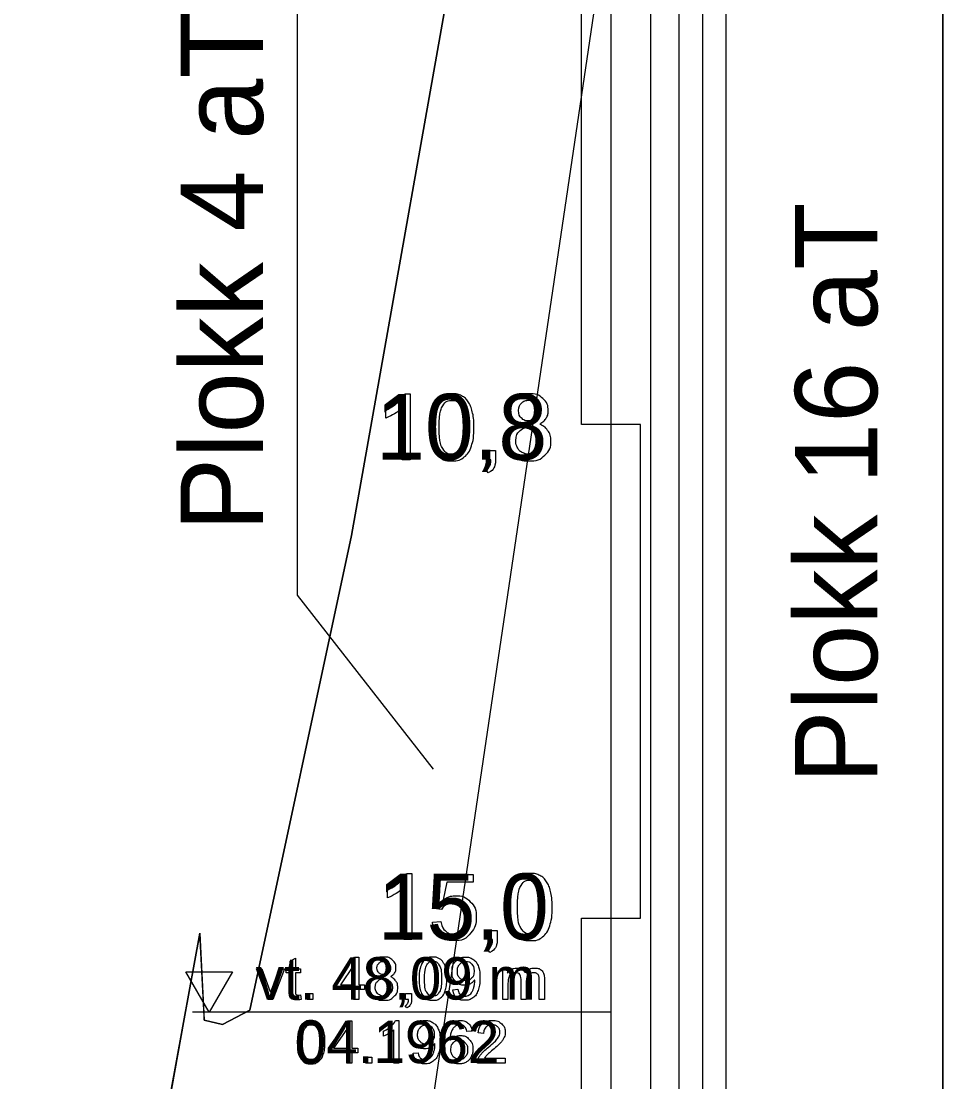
# Model space of a CAD drawing. Extents: x 700746 to 706058, y 6570320 to 6580460.
# Drawn here: x 705219.3 to 705297.7, y 6575937 to 6576027.2 of the extents above; entities that cross this region are included whole.
import ezdxf

# ---------------------------------------------------------------- set-up
doc = ezdxf.new("R2010")
doc.units = 0
for name, color, linetype in [('Default', 7, 'Continuous'), ('GEOLPUNKT', 7, 'Continuous'), ('illumineerimisjooned', 7, 'Continuous'), ('PIIR', 7, 'Continuous'), ('Plokid', 7, 'Continuous'), ('Täide', 7, 'Continuous'), ('vahekiht', 7, 'Continuous'), ('Veetase', 7, 'Continuous')]:
    doc.layers.add(name, color=color, linetype=linetype)

msp = doc.modelspace()

# ---------------------------------------------------------------- linework, layer by layer
at = {"layer": 'Default'}
msp.add_lwpolyline([(705231.523, 6575933.451), (705234.466, 6575949.595), (705234.841, 6575942.184), (705236.41, 6575941.83), (705238.709, 6575943.052), (705247.36, 6575983.418), (705266.8, 6576092.963)], dxfattribs=at)
at = {"layer": 'GEOLPUNKT'}
for points in [[(705269.443, 6576097.266), (705269.443, 6575740.871)], [(705251.916, 6575995.48), (705252.359, 6575995.48), (705252.359, 6575989.859)], [(705250.297, 6575993.41), (705250.297, 6575994.075)], [(705252.359, 6575989.859), (705251.671, 6575989.859), (705251.671, 6575994.239)], [(705258.842, 6575989.859), (705258.842, 6575990.64), (705259.623, 6575990.64), (705259.623, 6575989.859)], [(705259.231, 6575989.859), (705258.842, 6575989.859)], [(705258.987, 6575988.749), (705258.795, 6575989.043)], [(705252.054, 6575954.676), (705252.497, 6575954.676), (705252.497, 6575949.054)], [(705255.028, 6575951.62), (705254.384, 6575951.705), (705254.926, 6575954.582), (705257.709, 6575954.582), (705257.709, 6575953.924), (705255.475, 6575953.924), (705255.174, 6575952.421)], [(705252.497, 6575949.054), (705251.81, 6575949.054), (705251.81, 6575953.434)], [(705250.436, 6575952.606), (705250.436, 6575953.27)], [(705254.26, 6575950.523), (705254.981, 6575950.582)], [(705258.981, 6575949.054), (705258.981, 6575949.835), (705259.762, 6575949.835), (705259.762, 6575949.054)], [(705259.369, 6575949.054), (705258.981, 6575949.054)], [(705259.126, 6575947.945), (705258.934, 6575948.239)]]:
    msp.add_lwpolyline(points, dxfattribs=at)
for points in [[(705266.943, 6576042.871), (705269.443, 6576042.871), (705269.443, 6575992.871), (705266.943, 6575992.871)], [(705271.943, 6575992.871), (705269.443, 6575992.871), (705269.443, 6575950.871), (705271.943, 6575950.871)], [(705266.943, 6575950.871), (705269.443, 6575950.871), (705269.443, 6575880.871), (705266.943, 6575880.871)]]:
    msp.add_lwpolyline(points, close=True, dxfattribs=at)
for points in [[(705250.297, 6575994.075), (705250.873, 6575994.346), (705251.305, 6575994.732), (705251.736, 6575995.117), (705251.916, 6575995.48)], [(705254.121, 6575992.62), (705254.121, 6575993.613), (705254.326, 6575994.219), (705254.53, 6575994.826), (705254.933, 6575995.153), (705255.335, 6575995.48), (705255.946, 6575995.48), (705256.397, 6575995.48), (705256.737, 6575995.299), (705257.078, 6575995.117), (705257.298, 6575994.776), (705257.519, 6575994.434), (705257.645, 6575993.943), (705257.771, 6575993.453), (705257.771, 6575992.62), (705257.771, 6575991.636), (705257.568, 6575991.029), (705257.366, 6575990.423), (705256.963, 6575990.094), (705256.561, 6575989.765), (705255.946, 6575989.765), (705255.137, 6575989.765), (705254.675, 6575990.343), (705254.121, 6575991.044), (705254.121, 6575992.62)], [(705254.83, 6575992.62), (705254.83, 6575991.239), (705255.152, 6575990.784), (705255.474, 6575990.328), (705255.946, 6575990.328), (705256.418, 6575990.328), (705256.74, 6575990.786), (705257.062, 6575991.243), (705257.062, 6575992.62), (705257.062, 6575994.003), (705256.741, 6575994.458), (705256.42, 6575994.912), (705255.938, 6575994.912), (705255.466, 6575994.912), (705255.183, 6575994.511), (705254.83, 6575993.999), (705254.83, 6575992.62)], [(705261.706, 6575992.898), (705261.276, 6575993.054), (705261.068, 6575993.344), (705260.861, 6575993.634), (705260.861, 6575994.038), (705260.861, 6575994.649), (705261.3, 6575995.064), (705261.738, 6575995.48), (705262.467, 6575995.48), (705263.199, 6575995.48), (705263.646, 6575995.055), (705264.092, 6575994.63), (705264.092, 6575994.019), (705264.092, 6575993.63), (705263.887, 6575993.342), (705263.683, 6575993.054), (705263.266, 6575992.898), (705263.783, 6575992.73), (705264.053, 6575992.355), (705264.323, 6575991.981), (705264.323, 6575991.461), (705264.323, 6575990.743), (705263.815, 6575990.254), (705263.307, 6575989.765), (705262.479, 6575989.765), (705261.65, 6575989.765), (705261.143, 6575990.256), (705260.635, 6575990.747), (705260.635, 6575991.48), (705260.635, 6575992.027), (705260.913, 6575992.396), (705261.192, 6575992.764), (705261.706, 6575992.898)], [(705261.57, 6575994.062), (705261.57, 6575993.666), (705261.823, 6575993.414), (705262.076, 6575993.162), (705262.484, 6575993.162), (705262.881, 6575993.162), (705263.132, 6575993.412), (705263.384, 6575993.662), (705263.384, 6575994.024), (705263.384, 6575994.402), (705263.125, 6575994.659), (705262.866, 6575994.917), (705262.477, 6575994.917), (705262.084, 6575994.917), (705261.827, 6575994.665), (705261.57, 6575994.413), (705261.57, 6575994.062)], [(705251.671, 6575994.239), (705251.423, 6575994.002), (705251.02, 6575993.765), (705250.618, 6575993.529), (705250.297, 6575993.41)], [(705261.343, 6575991.475), (705261.343, 6575991.181), (705261.481, 6575990.905), (705261.619, 6575990.63), (705261.894, 6575990.479), (705262.169, 6575990.328), (705262.484, 6575990.328), (705262.977, 6575990.328), (705263.296, 6575990.646), (705263.614, 6575990.963), (705263.614, 6575991.452), (705263.614, 6575991.949), (705263.286, 6575992.274), (705262.958, 6575992.599), (705262.462, 6575992.599), (705261.976, 6575992.599), (705261.66, 6575992.278), (705261.343, 6575991.957), (705261.343, 6575991.475)], [(705258.795, 6575989.043), (705259.013, 6575989.139), (705259.116, 6575989.325), (705259.219, 6575989.51), (705259.231, 6575989.859)], [(705259.623, 6575989.859), (705259.623, 6575989.426), (705259.471, 6575989.16), (705259.319, 6575988.894), (705258.987, 6575988.749)], [(705250.436, 6575953.27), (705251.012, 6575953.541), (705251.443, 6575953.927), (705251.875, 6575954.313), (705252.054, 6575954.676)], [(705260.782, 6575951.816), (705260.782, 6575952.809), (705260.986, 6575953.415), (705261.19, 6575954.021), (705261.593, 6575954.348), (705261.996, 6575954.676), (705262.607, 6575954.676), (705263.057, 6575954.676), (705263.398, 6575954.494), (705263.739, 6575954.313), (705263.959, 6575953.971), (705264.179, 6575953.63), (705264.305, 6575953.139), (705264.431, 6575952.648), (705264.431, 6575951.816), (705264.431, 6575950.831), (705264.229, 6575950.225), (705264.027, 6575949.619), (705263.624, 6575949.29), (705263.221, 6575948.96), (705262.607, 6575948.96), (705261.797, 6575948.96), (705261.335, 6575949.539), (705260.782, 6575950.239), (705260.782, 6575951.816)], [(705251.81, 6575953.434), (705251.562, 6575953.198), (705251.159, 6575952.961), (705250.756, 6575952.724), (705250.436, 6575952.606)], [(705261.49, 6575951.816), (705261.49, 6575950.435), (705261.812, 6575949.979), (705262.134, 6575949.524), (705262.607, 6575949.524), (705263.079, 6575949.524), (705263.401, 6575949.981), (705263.723, 6575950.438), (705263.723, 6575951.816), (705263.723, 6575953.199), (705263.401, 6575953.653), (705263.08, 6575954.108), (705262.599, 6575954.108), (705262.127, 6575954.108), (705261.844, 6575953.707), (705261.49, 6575953.195), (705261.49, 6575951.816)], [(705255.174, 6575952.421), (705255.678, 6575952.772), (705256.232, 6575952.772), (705256.965, 6575952.772), (705257.469, 6575952.264), (705257.973, 6575951.755), (705257.973, 6575950.956), (705257.973, 6575950.195), (705257.53, 6575949.641), (705256.991, 6575948.96), (705256.059, 6575948.96), (705255.295, 6575948.96), (705254.812, 6575949.388), (705254.329, 6575949.816), (705254.26, 6575950.523)], [(705254.981, 6575950.582), (705255.061, 6575950.055), (705255.353, 6575949.789), (705255.644, 6575949.524), (705256.059, 6575949.524), (705256.559, 6575949.524), (705256.901, 6575949.899), (705257.243, 6575950.274), (705257.243, 6575950.895), (705257.243, 6575951.484), (705256.915, 6575951.825), (705256.586, 6575952.166), (705256.048, 6575952.166), (705255.714, 6575952.166), (705255.447, 6575952.014), (705255.181, 6575951.862), (705255.028, 6575951.62)], [(705258.934, 6575948.239), (705259.152, 6575948.335), (705259.255, 6575948.52), (705259.358, 6575948.706), (705259.369, 6575949.054)], [(705259.762, 6575949.054), (705259.762, 6575948.622), (705259.609, 6575948.356), (705259.457, 6575948.09), (705259.126, 6575947.945)]]:
    msp.add_open_spline(points, degree=3, dxfattribs=at)
at = {"layer": 'illumineerimisjooned'}
msp.add_line((705275.244, 6575749.871), (705275.244, 6576091.056), dxfattribs=at)
at = {"layer": 'PIIR'}
msp.add_line((705277.244, 6575747.871), (705277.244, 6576094.383), dxfattribs=at)
at = {"layer": 'Plokid'}
for p, q in [((705297.668, 6576123.871), (705297.668, 6575707.207)), ((705272.844, 6575751.871), (705272.844, 6576091.735)), ((705279.244, 6575723.865), (705279.244, 6576087.754))]:
    msp.add_line(p, q, dxfattribs=at)
for points in [[(705219.718, 6575900.859), (705220.481, 6575907.702), (705222.434, 6575933.474), (705223.222, 6575933.567), (705231.463, 6575933.294), (705231.523, 6575933.451), (705234.466, 6575949.595), (705234.841, 6575942.184), (705236.41, 6575941.83), (705238.709, 6575943.052), (705247.36, 6575983.418), (705266.8, 6576092.963), (705269.443, 6576097.27), (705269.443, 6576097.27), (705271.717, 6576093.493), (705272.844, 6576091.735)], [(705242.736, 6576038.449), (705242.736, 6575978.354), (705254.319, 6575963.533)]]:
    msp.add_lwpolyline(points, dxfattribs=at)
at = {"layer": 'Täide'}
for p, q in [((705297.668, 6575723.871), (705297.668, 6576082.979)), ((705233.136, 6575942.302), (705231.523, 6575933.451)), ((705234.841, 6575942.184), (705234.825, 6575942.499))]:
    msp.add_line(p, q, dxfattribs=at)
for points in [[(705269.539, 6576097.111), (705269.443, 6576097.266), (705266.8, 6576092.963), (705266.488, 6576091.203), (705247.36, 6575983.418), (705247.36, 6575983.417), (705247.359, 6575983.412)], [(705247.359, 6575983.412), (705238.709, 6575943.052), (705236.41, 6575941.83), (705234.841, 6575942.184)], [(705234.825, 6575942.499), (705234.466, 6575949.595), (705233.136, 6575942.302)]]:
    msp.add_lwpolyline(points, dxfattribs=at)
at = {"layer": 'vahekiht'}
msp.add_lwpolyline([(705277.244, 6576090.637), (705248.21, 6575894.488), (705210.942, 6575744.269)], dxfattribs=at)
at = {"layer": 'Veetase'}
msp.add_line((705269.443, 6575942.871), (705233.846, 6575942.871), dxfattribs=at)
msp.add_line((705269.443, 6575942.871), (705233.846, 6575942.871), dxfattribs=at)
for points in [[(705242.152, 6575944.71), (705242.152, 6575946.213), (705241.825, 6575946.213), (705241.825, 6575946.556), (705242.152, 6575946.556), (705242.152, 6575947.202), (705242.593, 6575947.467), (705242.593, 6575946.556), (705243.035, 6575946.556), (705243.035, 6575946.213), (705242.593, 6575946.213), (705242.593, 6575944.684)], [(705247.554, 6575943.946), (705247.554, 6575944.808), (705245.993, 6575944.808), (705245.993, 6575945.214), (705247.634, 6575947.546), (705247.996, 6575947.546), (705247.996, 6575945.214), (705248.482, 6575945.214), (705248.482, 6575944.808), (705247.996, 6575944.808), (705247.996, 6575943.946), (705247.554, 6575943.946)], [(705240.275, 6575943.946), (705239.287, 6575946.556), (705239.754, 6575946.556), (705240.312, 6575944.993)], [(705240.644, 6575944.964), (705241.223, 6575946.556), (705241.677, 6575946.556), (705240.69, 6575943.946), (705240.275, 6575943.946)], [(705247.554, 6575945.214), (705247.554, 6575946.84), (705246.428, 6575945.214), (705247.554, 6575945.214)], [(705260.239, 6575943.946), (705260.239, 6575946.556), (705260.634, 6575946.556), (705260.634, 6575946.188)], [(705260.681, 6575945.299), (705260.681, 6575943.946), (705260.239, 6575943.946)], [(705262.231, 6575945.461), (705262.231, 6575943.946), (705261.789, 6575943.946), (705261.789, 6575945.64)], [(705263.776, 6575945.737), (705263.776, 6575943.946), (705263.334, 6575943.946), (705263.334, 6575945.589)], [(705243.592, 6575943.946), (705243.592, 6575944.449), (705244.094, 6575944.449), (705244.094, 6575943.946), (705243.592, 6575943.946)], [(705251.969, 6575943.946), (705251.969, 6575944.449), (705252.471, 6575944.449), (705252.471, 6575943.946)], [(705255.989, 6575944.781), (705256.414, 6575944.819)], [(705243.035, 6575944.34), (705243.098, 6575943.95)], [(705252.219, 6575943.946), (705251.969, 6575943.946)], [(705252.063, 6575943.233), (705251.939, 6575943.422)], [(705246.967, 6575938.546), (705246.967, 6575939.408), (705245.406, 6575939.408), (705245.406, 6575939.814), (705247.047, 6575942.146), (705247.409, 6575942.146), (705247.409, 6575939.814), (705247.895, 6575939.814), (705247.895, 6575939.408), (705247.409, 6575939.408), (705247.409, 6575938.546), (705246.967, 6575938.546)], [(705251.122, 6575942.16), (705251.407, 6575942.16), (705251.407, 6575938.546)], [(705246.967, 6575939.814), (705246.967, 6575941.44), (705245.84, 6575939.814), (705246.967, 6575939.814)], [(705250.082, 6575940.83), (705250.082, 6575941.257)], [(705251.407, 6575938.546), (705250.965, 6575938.546), (705250.965, 6575941.362)], [(705257.633, 6575941.263), (705257.194, 6575941.227)], [(705258.612, 6575941.074), (705258.157, 6575941.12)], [(705248.594, 6575938.546), (705248.594, 6575939.049), (705249.096, 6575939.049), (705249.096, 6575938.546), (705248.594, 6575938.546)], [(705252.606, 6575939.381), (705253.031, 6575939.419)], [(705260.453, 6575938.972), (705260.453, 6575938.546), (705258.075, 6575938.546)], [(705258.689, 6575938.972), (705260.453, 6575938.972)]]:
    msp.add_lwpolyline(points, dxfattribs=at)
msp.add_lwpolyline([(705235.262, 6575946.319), (705237.252, 6575946.319), (705235.262, 6575942.871), (705233.271, 6575946.319)], close=True, dxfattribs=at)
msp.add_lwpolyline([(705235.262, 6575946.319), (705237.252, 6575946.319), (705235.262, 6575942.871), (705233.271, 6575946.319)], close=True, dxfattribs=at)
for points in [[(705249.618, 6575945.9), (705249.341, 6575946.001), (705249.208, 6575946.187), (705249.075, 6575946.373), (705249.075, 6575946.633), (705249.075, 6575947.026), (705249.357, 6575947.293), (705249.639, 6575947.56), (705250.107, 6575947.56), (705250.578, 6575947.56), (705250.865, 6575947.287), (705251.152, 6575947.013), (705251.152, 6575946.621), (705251.152, 6575946.371), (705251.02, 6575946.186), (705250.889, 6575946.001), (705250.621, 6575945.9), (705250.953, 6575945.792), (705251.126, 6575945.551), (705251.3, 6575945.311), (705251.3, 6575944.977), (705251.3, 6575944.515), (705250.973, 6575944.201), (705250.647, 6575943.886), (705250.114, 6575943.886), (705249.582, 6575943.886), (705249.255, 6575944.202), (705248.929, 6575944.517), (705248.929, 6575944.989), (705248.929, 6575945.34), (705249.108, 6575945.577), (705249.287, 6575945.814), (705249.618, 6575945.9)], [(705249.53, 6575946.649), (705249.53, 6575946.394), (705249.693, 6575946.232), (705249.856, 6575946.07), (705250.118, 6575946.07), (705250.373, 6575946.07), (705250.535, 6575946.231), (705250.696, 6575946.391), (705250.696, 6575946.624), (705250.696, 6575946.867), (705250.53, 6575947.032), (705250.363, 6575947.198), (705250.113, 6575947.198), (705249.86, 6575947.198), (705249.695, 6575947.036), (705249.53, 6575946.874), (705249.53, 6575946.649)], [(705253.127, 6575945.722), (705253.127, 6575946.36), (705253.259, 6575946.75), (705253.39, 6575947.139), (705253.649, 6575947.35), (705253.908, 6575947.56), (705254.3, 6575947.56), (705254.59, 6575947.56), (705254.809, 6575947.444), (705255.028, 6575947.327), (705255.17, 6575947.107), (705255.311, 6575946.888), (705255.392, 6575946.572), (705255.473, 6575946.257), (705255.473, 6575945.722), (705255.473, 6575945.089), (705255.343, 6575944.699), (705255.213, 6575944.309), (705254.954, 6575944.098), (705254.695, 6575943.886), (705254.3, 6575943.886), (705253.78, 6575943.886), (705253.483, 6575944.258), (705253.127, 6575944.708), (705253.127, 6575945.722)], [(705253.583, 6575945.722), (705253.583, 6575944.834), (705253.79, 6575944.541), (705253.997, 6575944.248), (705254.3, 6575944.248), (705254.604, 6575944.248), (705254.811, 6575944.542), (705255.018, 6575944.836), (705255.018, 6575945.722), (705255.018, 6575946.611), (705254.811, 6575946.903), (705254.605, 6575947.195), (705254.295, 6575947.195), (705253.992, 6575947.195), (705253.81, 6575946.937), (705253.583, 6575946.608), (705253.583, 6575945.722)], [(705256.414, 6575944.819), (705256.468, 6575944.519), (705256.62, 6575944.384), (705256.773, 6575944.248), (705257.01, 6575944.248), (705257.214, 6575944.248), (705257.368, 6575944.342), (705257.522, 6575944.435), (705257.619, 6575944.591), (705257.717, 6575944.747), (705257.783, 6575945.013), (705257.849, 6575945.278), (705257.849, 6575945.553), (705257.849, 6575945.583), (705257.847, 6575945.641), (705257.714, 6575945.43), (705257.485, 6575945.299), (705257.255, 6575945.167), (705256.988, 6575945.167), (705256.542, 6575945.167), (705256.232, 6575945.491), (705255.923, 6575945.815), (705255.923, 6575946.345), (705255.923, 6575946.893), (705256.246, 6575947.226), (705256.569, 6575947.56), (705257.054, 6575947.56), (705257.405, 6575947.56), (705257.696, 6575947.371), (705257.987, 6575947.182), (705258.138, 6575946.832), (705258.289, 6575946.483), (705258.289, 6575945.82), (705258.289, 6575945.13), (705258.139, 6575944.722), (705257.989, 6575944.313), (705257.693, 6575944.1), (705257.398, 6575943.886), (705257, 6575943.886), (705256.578, 6575943.886), (705256.311, 6575944.121), (705256.043, 6575944.355), (705255.989, 6575944.781)], [(705257.797, 6575946.368), (705257.797, 6575946.748), (705257.596, 6575946.972), (705257.394, 6575947.195), (705257.109, 6575947.195), (705256.814, 6575947.195), (705256.596, 6575946.955), (705256.379, 6575946.714), (705256.379, 6575946.331), (705256.379, 6575945.987), (705256.585, 6575945.772), (705256.791, 6575945.557), (705257.097, 6575945.557), (705257.403, 6575945.557), (705257.6, 6575945.772), (705257.797, 6575945.987), (705257.797, 6575946.368)], [(705260.634, 6575946.188), (705260.757, 6575946.38), (705260.961, 6575946.497), (705261.165, 6575946.614), (705261.425, 6575946.614), (705261.715, 6575946.614), (705261.901, 6575946.493), (705262.086, 6575946.372), (705262.162, 6575946.156), (705262.472, 6575946.614), (705262.969, 6575946.614), (705263.358, 6575946.614), (705263.567, 6575946.399), (705263.776, 6575946.184), (705263.776, 6575945.737)], [(705261.789, 6575945.64), (705261.789, 6575945.935), (705261.681, 6575946.082), (705261.573, 6575946.229), (705261.327, 6575946.229), (705261.14, 6575946.229), (705260.982, 6575946.131), (705260.823, 6575946.033), (705260.752, 6575945.844), (705260.681, 6575945.655), (705260.681, 6575945.299)], [(705263.334, 6575945.589), (705263.334, 6575945.854), (705263.291, 6575945.97), (705263.248, 6575946.087), (705263.135, 6575946.158), (705263.022, 6575946.229), (705262.87, 6575946.229), (705262.595, 6575946.229), (705262.413, 6575946.047), (705262.231, 6575945.864), (705262.231, 6575945.461)], [(705249.385, 6575944.986), (705249.385, 6575944.796), (705249.473, 6575944.619), (705249.562, 6575944.442), (705249.738, 6575944.345), (705249.915, 6575944.248), (705250.118, 6575944.248), (705250.435, 6575944.248), (705250.64, 6575944.452), (705250.844, 6575944.656), (705250.844, 6575944.971), (705250.844, 6575945.29), (705250.633, 6575945.499), (705250.423, 6575945.708), (705250.103, 6575945.708), (705249.792, 6575945.708), (705249.588, 6575945.502), (705249.385, 6575945.295), (705249.385, 6575944.986)], [(705240.312, 6575944.993), (705240.403, 6575944.74), (705240.479, 6575944.467), (705240.538, 6575944.674), (705240.644, 6575944.964)], [(705243.098, 6575943.95), (705242.912, 6575943.911), (705242.765, 6575943.911), (705242.524, 6575943.911), (705242.392, 6575943.987), (705242.26, 6575944.063), (705242.206, 6575944.187), (705242.152, 6575944.312), (705242.152, 6575944.71)], [(705242.593, 6575944.684), (705242.593, 6575944.495), (705242.617, 6575944.441), (705242.64, 6575944.386), (705242.692, 6575944.354), (705242.745, 6575944.322), (705242.842, 6575944.322), (705242.916, 6575944.322), (705243.035, 6575944.34)], [(705251.939, 6575943.422), (705252.079, 6575943.484), (705252.145, 6575943.603), (705252.212, 6575943.723), (705252.219, 6575943.946)], [(705252.471, 6575943.946), (705252.471, 6575943.668), (705252.374, 6575943.497), (705252.276, 6575943.327), (705252.063, 6575943.233)], [(705242.755, 6575940.322), (705242.755, 6575940.96), (705242.887, 6575941.35), (705243.018, 6575941.739), (705243.277, 6575941.95), (705243.536, 6575942.16), (705243.928, 6575942.16), (705244.218, 6575942.16), (705244.437, 6575942.044), (705244.656, 6575941.927), (705244.798, 6575941.707), (705244.939, 6575941.488), (705245.02, 6575941.172), (705245.101, 6575940.857), (705245.101, 6575940.322), (705245.101, 6575939.689), (705244.971, 6575939.299), (705244.841, 6575938.909), (705244.582, 6575938.698), (705244.323, 6575938.486), (705243.928, 6575938.486), (705243.408, 6575938.486), (705243.111, 6575938.858), (705242.755, 6575939.308), (705242.755, 6575940.322)], [(705243.211, 6575940.322), (705243.211, 6575939.434), (705243.418, 6575939.141), (705243.625, 6575938.848), (705243.928, 6575938.848), (705244.232, 6575938.848), (705244.439, 6575939.142), (705244.646, 6575939.436), (705244.646, 6575940.322), (705244.646, 6575941.211), (705244.439, 6575941.503), (705244.233, 6575941.795), (705243.923, 6575941.795), (705243.62, 6575941.795), (705243.438, 6575941.537), (705243.211, 6575941.208), (705243.211, 6575940.322)], [(705250.082, 6575941.257), (705250.452, 6575941.431), (705250.729, 6575941.679), (705251.007, 6575941.927), (705251.122, 6575942.16)], [(705253.031, 6575939.419), (705253.085, 6575939.119), (705253.237, 6575938.984), (705253.389, 6575938.848), (705253.627, 6575938.848), (705253.831, 6575938.848), (705253.985, 6575938.942), (705254.139, 6575939.035), (705254.236, 6575939.191), (705254.334, 6575939.347), (705254.4, 6575939.613), (705254.466, 6575939.878), (705254.466, 6575940.153), (705254.466, 6575940.183), (705254.464, 6575940.241), (705254.331, 6575940.03), (705254.102, 6575939.899), (705253.872, 6575939.767), (705253.605, 6575939.767), (705253.158, 6575939.767), (705252.849, 6575940.091), (705252.54, 6575940.415), (705252.54, 6575940.945), (705252.54, 6575941.493), (705252.863, 6575941.826), (705253.185, 6575942.16), (705253.671, 6575942.16), (705254.022, 6575942.16), (705254.313, 6575941.971), (705254.604, 6575941.782), (705254.754, 6575941.432), (705254.905, 6575941.083), (705254.905, 6575940.42), (705254.905, 6575939.73), (705254.756, 6575939.322), (705254.606, 6575938.913), (705254.31, 6575938.7), (705254.015, 6575938.486), (705253.617, 6575938.486), (705253.195, 6575938.486), (705252.927, 6575938.721), (705252.66, 6575938.955), (705252.606, 6575939.381)], [(705254.414, 6575940.968), (705254.414, 6575941.348), (705254.213, 6575941.572), (705254.011, 6575941.795), (705253.726, 6575941.795), (705253.43, 6575941.795), (705253.213, 6575941.555), (705252.996, 6575941.314), (705252.996, 6575940.931), (705252.996, 6575940.587), (705253.202, 6575940.372), (705253.408, 6575940.157), (705253.713, 6575940.157), (705254.02, 6575940.157), (705254.217, 6575940.372), (705254.414, 6575940.587), (705254.414, 6575940.968)], [(705257.194, 6575941.227), (705257.135, 6575941.489), (705257.026, 6575941.608), (705256.847, 6575941.798), (705256.583, 6575941.798), (705256.371, 6575941.798), (705256.21, 6575941.68), (705256.002, 6575941.528), (705255.881, 6575941.235), (705255.761, 6575940.943), (705255.756, 6575940.403), (705255.916, 6575940.646), (705256.147, 6575940.764), (705256.378, 6575940.882), (705256.631, 6575940.882), (705257.074, 6575940.882), (705257.385, 6575940.556), (705257.696, 6575940.231), (705257.696, 6575939.716), (705257.696, 6575939.377), (705257.55, 6575939.086), (705257.403, 6575938.795), (705257.148, 6575938.641), (705256.892, 6575938.486), (705256.568, 6575938.486), (705256.015, 6575938.486), (705255.666, 6575938.892), (705255.317, 6575939.298), (705255.317, 6575940.231), (705255.317, 6575941.274), (705255.703, 6575941.748), (705256.04, 6575942.16), (705256.61, 6575942.16), (705257.035, 6575942.16), (705257.307, 6575941.922), (705257.579, 6575941.683), (705257.633, 6575941.263)], [(705258.075, 6575938.546), (705258.07, 6575938.706), (705258.126, 6575938.854), (705258.217, 6575939.097), (705258.417, 6575939.333), (705258.618, 6575939.568), (705258.995, 6575939.877), (705259.581, 6575940.359), (705259.787, 6575940.64), (705259.992, 6575940.921), (705259.992, 6575941.172), (705259.992, 6575941.434), (705259.805, 6575941.615), (705259.617, 6575941.795), (705259.316, 6575941.795), (705258.997, 6575941.795), (705258.806, 6575941.604), (705258.615, 6575941.412), (705258.612, 6575941.074)], [(705258.157, 6575941.12), (705258.203, 6575941.628), (705258.508, 6575941.894), (705258.812, 6575942.16), (705259.326, 6575942.16), (705259.844, 6575942.16), (705260.146, 6575941.873), (705260.448, 6575941.586), (705260.448, 6575941.161), (705260.448, 6575940.945), (705260.36, 6575940.737), (705260.271, 6575940.528), (705260.067, 6575940.297), (705259.862, 6575940.067), (705259.386, 6575939.664), (705258.988, 6575939.33), (705258.876, 6575939.211), (705258.763, 6575939.092), (705258.689, 6575938.972)], [(705250.965, 6575941.362), (705250.806, 6575941.21), (705250.547, 6575941.058), (705250.288, 6575940.906), (705250.082, 6575940.83)], [(705255.825, 6575939.713), (705255.825, 6575939.485), (705255.921, 6575939.276), (705256.018, 6575939.067), (705256.192, 6575938.958), (705256.365, 6575938.848), (705256.558, 6575938.848), (705256.839, 6575938.848), (705257.04, 6575939.074), (705257.24, 6575939.3), (705257.24, 6575939.689), (705257.24, 6575940.062), (705257.042, 6575940.277), (705256.844, 6575940.492), (705256.541, 6575940.492), (705256.242, 6575940.492), (705256.033, 6575940.277), (705255.825, 6575940.062), (705255.825, 6575939.713)]]:
    msp.add_open_spline(points, degree=3, dxfattribs=at)

# ---------------------------------------------------------------- texts
at = {"layer": 'GEOLPUNKT'}
for s, p in [('10,8', (705249.448, 6575989.859)), ('15,0', (705249.586, 6575949.054))]:
    msp.add_text(s, height=5.6, dxfattribs=at).set_placement(p)
at = {"layer": 'Plokid'}
for s, p in [('Plokk 4 aT', (705239.83, 6575983.772)), ('Plokk 16 aT', (705292.093, 6575962.302))]:
    msp.add_text(s, height=7, rotation=90, dxfattribs=at).set_placement(p)
at = {"layer": 'Veetase'}
for s, p in [('vt. 48,09 m', (705239.224, 6575943.946)), ('04.1962', (705242.547, 6575938.546))]:
    msp.add_text(s, height=3.6, dxfattribs=at).set_placement(p)

doc.saveas('drawing.dxf')
